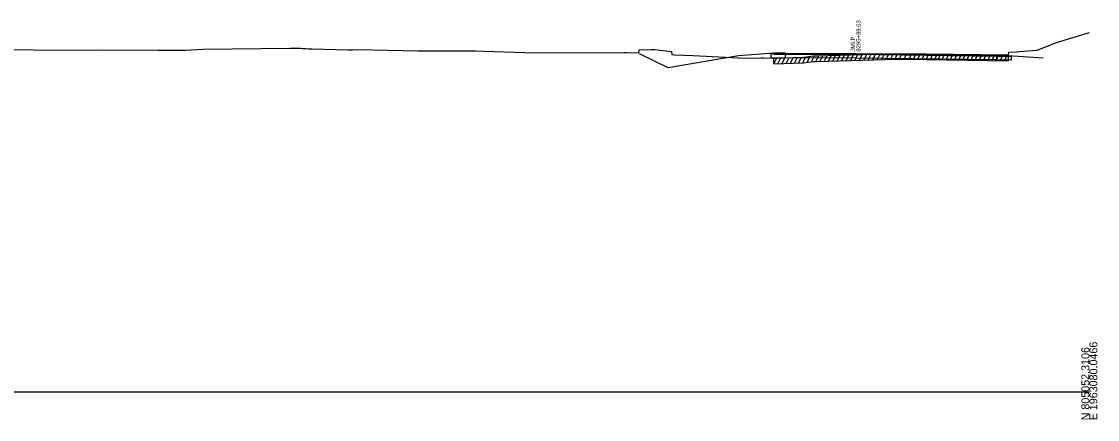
# Model space of a CAD drawing. Extents: x 1017 to 19997, y -1947 to 50737.
# Drawn here: x 10826.3 to 11202.8, y 42990.3 to 43129.4 of the extents above; entities that cross this region are included whole.
import ezdxf

# ---------------------------------------------------------------- set-up
doc = ezdxf.new("R2010")
doc.units = 0
for name, color, linetype in [('RD_GPK_XS_Cell', 7, 'Continuous'), ('RD_XS_Base', 7, 'Continuous'), ('RD_XS_ExGround', 7, 'Continuous'), ('RD_XS_ExPaveRet', 7, 'Continuous'), ('RD_XS_Greenside', 7, 'Continuous'), ('RD_XS_PaveOvlay', 7, 'Continuous'), ('RD_XS_TieSlope', 7, 'Continuous'), ('RD_XS_TX_Notes', 7, 'Continuous')]:
    doc.layers.add(name, color=color, linetype=linetype)

msp = doc.modelspace()

# ---------------------------------------------------------------- linework, layer by layer
at = {"layer": 'RD_GPK_XS_Cell'}
msp.add_line((10600, 43000), (11200, 43000), dxfattribs=at)
at = {"layer": 'RD_XS_Base'}
for points in [[(11088.51, 43118.02), (11088.51, 43116.69)], [(11093.63, 43117.97), (11088.51, 43118.02)], [(11088.51, 43116.69), (11093.63, 43116.64)], [(11093.63, 43117.97), (11118.25, 43117.92), (11167.48, 43117.27)], [(11093.63, 43116.64), (11093.63, 43117.97)], [(11167.48, 43115.96), (11118.25, 43116.59), (11093.63, 43116.64)], [(11167.48, 43117.27), (11167.48, 43115.96)], [(11167.48, 43117.27), (11171.58, 43117.22), (11172.61, 43117.21)], [(11172.61, 43115.87), (11167.48, 43115.96)], [(11172.61, 43117.21), (11172.61, 43115.87)]]:
    msp.add_lwpolyline(points, dxfattribs=at)
at = {"layer": 'RD_XS_ExGround'}
msp.add_lwpolyline([(10814.16, 43119.63), (10846.65, 43119.39), (10855.12, 43119.46), (10874.1, 43119.39), (10883.56, 43119.41), (10889.93, 43119.71), (10920.3, 43120.07), (10921.62, 43120.1), (10923.93, 43120.03), (10924.69, 43119.97), (10925.27, 43119.93), (10925.82, 43119.9), (10926.7, 43119.86), (10928.01, 43119.84), (10936.15, 43119.56), (10940.62, 43119.49), (10942.18, 43119.53), (10943.87, 43119.55), (10965.18, 43119.15), (10985.18, 43119.07), (10988.02, 43119.04), (11002.52, 43118.52), (11019.12, 43118.41), (11037.28, 43118.52), (11038.04, 43118.5), (11042.36, 43118.47), (11042.47, 43119.47), (11046.8, 43119.64), (11047.43, 43119.63), (11047.78, 43119.64), (11053.82, 43118.84), (11053.94, 43117.84), (11054.84, 43117.7), (11061.31, 43117.49), (11077.14, 43116.64), (11081.09, 43116.6), (11085.16, 43116.72), (11085.97, 43116.72), (11089.45, 43116.59), (11099.94, 43116.95), (11103.5, 43117.34), (11104.63, 43117.38), (11132.44, 43118.18), (11142.9, 43118.05), (11171.67, 43117.67), (11171.87, 43118.68), (11174.78, 43118.83), (11175.52, 43118.86), (11181.78, 43119.38), (11188.55, 43122.04), (11200, 43125.52)], dxfattribs=at)
at = {"layer": 'RD_XS_ExPaveRet'}
for p, q in [((11089.56, 43114.59), (11090.58, 43116.63)), ((11089.56, 43114.59), (11089.56, 43116.59)), ((11091.01, 43114.64), (11092.03, 43116.68)), ((11092.46, 43114.69), (11093.48, 43116.73)), ((11093.91, 43114.74), (11094.93, 43116.78)), ((11095.36, 43114.79), (11096.38, 43116.83)), ((11096.81, 43114.84), (11097.83, 43116.88)), ((11098.27, 43114.89), (11099.29, 43116.93)), ((11099.74, 43114.94), (11100.79, 43117.04)), ((11101.25, 43115.09), (11102.31, 43117.21)), ((11102.78, 43115.26), (11103.82, 43117.35)), ((11104.27, 43115.36), (11105.29, 43117.39)), ((11105.73, 43115.41), (11106.75, 43117.44)), ((11107.2, 43115.45), (11108.21, 43117.48)), ((11108.67, 43115.49), (11109.68, 43117.52)), ((11110.21, 43115.54), (11111.22, 43117.57)), ((11111.76, 43115.58), (11112.77, 43117.61)), ((11113.31, 43115.63), (11114.32, 43117.66)), ((11114.86, 43115.67), (11115.87, 43117.7)), ((11116.41, 43115.72), (11117.42, 43117.75)), ((11117.96, 43115.76), (11118.97, 43117.79)), ((11119.51, 43115.81), (11120.52, 43117.84)), ((11121.06, 43115.85), (11122.08, 43117.88)), ((11122.62, 43115.9), (11123.63, 43117.93)), ((11124.18, 43115.94), (11125.19, 43117.97)), ((11125.73, 43115.99), (11126.75, 43118.02)), ((11127.29, 43116.03), (11128.31, 43118.06)), ((11128.85, 43116.08), (11129.87, 43118.11)), ((11130.41, 43116.12), (11131.42, 43118.15)), ((11131.97, 43116.17), (11132.97, 43118.17)), ((11133.5, 43116.17), (11134.49, 43118.16)), ((11135.09, 43116.15), (11136.08, 43118.14)), ((11136.85, 43116.13), (11137.84, 43118.11)), ((11138.38, 43116.11), (11139.37, 43118.1)), ((11139.91, 43116.09), (11140.9, 43118.08)), ((11141.39, 43116.07), (11142.39, 43118.06)), ((11142.87, 43116.05), (11143.87, 43118.04)), ((11144.31, 43116.04), (11145.31, 43118.02)), ((11145.75, 43116.02), (11146.74, 43118)), ((11147, 43116), (11147.99, 43117.99)), ((11148.4, 43115.98), (11149.4, 43117.97)), ((11149.85, 43115.96), (11150.85, 43117.95)), ((11151.3, 43115.94), (11152.3, 43117.93)), ((11152.75, 43115.92), (11153.75, 43117.91)), ((11154.2, 43115.9), (11155.2, 43117.89)), ((11155.65, 43115.89), (11156.65, 43117.87)), ((11157.1, 43115.87), (11158.09, 43117.85)), ((11158.55, 43115.85), (11159.54, 43117.83)), ((11160, 43115.83), (11160.99, 43117.81)), ((11161.47, 43115.81), (11162.46, 43117.79)), ((11162.95, 43115.79), (11163.94, 43117.78)), ((11164.42, 43115.77), (11165.41, 43117.76)), ((11165.89, 43115.75), (11166.89, 43117.74)), ((11167.37, 43115.73), (11168.36, 43117.72)), ((11168.84, 43115.71), (11169.84, 43117.7)), ((11170.32, 43115.69), (11171.31, 43117.68)), ((11171.67, 43115.67), (11171.67, 43117.67))]:
    msp.add_line(p, q, dxfattribs=at)
msp.add_lwpolyline([(11089.56, 43114.59), (11099.94, 43114.95), (11103.5, 43115.34), (11104.63, 43115.38), (11132.44, 43116.18), (11142.9, 43116.05), (11171.67, 43115.67), (11171.67, 43115.67)], dxfattribs=at)
at = {"layer": 'RD_XS_Greenside'}
for points in [[(11089.53, 43118.33), (11077.22, 43117.35)], [(11077.22, 43117.35), (11052.64, 43113.24)], [(11171.58, 43117.54), (11183.89, 43116.65)]]:
    msp.add_lwpolyline(points, dxfattribs=at)
at = {"layer": 'RD_XS_PaveOvlay'}
for points in [[(11089.53, 43118.33), (11089.53, 43118.01)], [(11093.63, 43118.29), (11089.53, 43118.33)], [(11089.53, 43118.01), (11093.63, 43117.97)], [(11093.63, 43118.29), (11118.25, 43118.24), (11167.48, 43117.59)], [(11093.63, 43117.97), (11093.63, 43118.29)], [(11167.48, 43117.27), (11118.25, 43117.92), (11093.63, 43117.97)], [(11167.48, 43117.59), (11167.48, 43117.27)], [(11167.48, 43117.59), (11171.58, 43117.54)], [(11171.58, 43117.22), (11167.48, 43117.27)], [(11171.58, 43117.54), (11171.58, 43117.22)]]:
    msp.add_lwpolyline(points, dxfattribs=at)
at = {"layer": 'RD_XS_TieSlope'}
msp.add_lwpolyline([(11052.64, 43113.24), (11042.57, 43118.08)], dxfattribs=at)

# ---------------------------------------------------------------- texts
at = {"layer": 'RD_GPK_XS_Cell'}
for s, p in [('E 1963080.0466', (11202.8, 42990)), ('N 805052.3106', (11200, 42990))]:
    msp.add_text(s, height=2.8, rotation=90, dxfattribs=at).set_placement(p)
at = {"layer": 'RD_XS_TX_Notes'}
for s, p in [(' 9295+99.63', (11119.98, 43118.24)), (' JMLP', (11118.02, 43118.24))]:
    msp.add_text(s, height=1.5, rotation=90, dxfattribs=at).set_placement(p)

doc.saveas('drawing.dxf')
